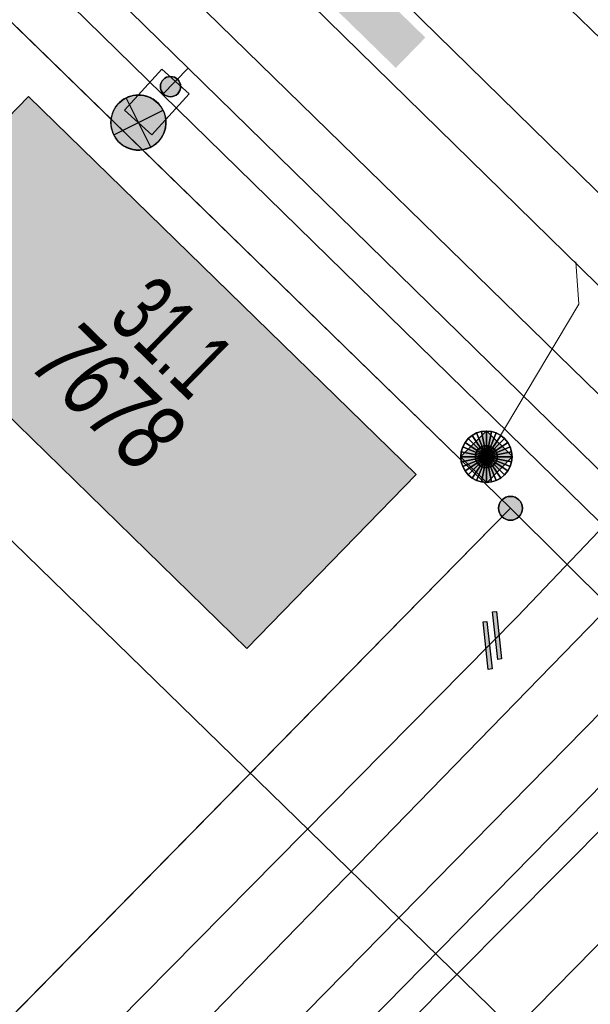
# Model space of a CAD drawing. Header units: metres. Extents: x 2695560 to 2696939, y 1260491 to 1262050.
# Tile 270 of 656: x 2695805.76 to 2695813.53, y 1260949.32 to 1260962.72. Entities that reach past the tile are written whole.
import ezdxf

# ---------------------------------------------------------------- set-up
doc = ezdxf.new("R2010")
doc.units = ezdxf.units.M
doc.linetypes.add('AUSGEZOGEN', pattern=[0])
for name, color, linetype in [('XR$1$AV_Gebäudeflächen (BB)', 7, 'AUSGEZOGEN'), ('XR$1$AV_Grenzpunkte', 7, 'AUSGEZOGEN'), ('XR$1$AV_Haus-Nr.', 7, 'AUSGEZOGEN'), ('XR$1$AV_Linien (BB)', 7, 'AUSGEZOGEN'), ('XR$1$AV_Versicherung-Nr.', 7, 'AUSGEZOGEN'), ('XR$1$AW_LK_Einlaufschacht alt', 24, 'AUSGEZOGEN'), ('XR$1$EW_LK_Knoten', 1, 'AUSGEZOGEN'), ('XR$1$Liegenschaftsgrenzen', 7, 'AUSGEZOGEN'), ('XR$1$PFAV', 255, 'AUSGEZOGEN'), ('XR$1$PFAW', 255, 'AUSGEZOGEN'), ('XR$1$PFEW', 255, 'AUSGEZOGEN'), ('XR$1$RAEW', 8, 'AUSGEZOGEN'), ('XR$1$RP_Abstandslinie', 7, 'AUSGEZOGEN'), ('XR$1$WA_LK_Rohrleitungsteil', 171, 'AUSGEZOGEN')]:
    doc.layers.add(name, color=color, linetype=linetype)
for name, color, linetype, lineweight in [('XR$2$ABW-Linie-R-genau', 4, 'AUSGEZOGEN', 18), ('XR$2$ABW-LinieFlaeche-R-genau', 4, 'AUSGEZOGEN', 18), ('XR$2$ABW-Punkt', 6, 'AUSGEZOGEN', 18), ('XR$2$ELE-Flaeche-oberirdisch', 1, 'AUSGEZOGEN', 18), ('XR$2$ELE-LinieFlaeche-genau', 1, 'AUSGEZOGEN', 18), ('XR$2$GAS-Linie-genau', 12, 'AUSGEZOGEN', 18), ('XR$2$KOM-Linie-U-genau', 91, 'AUSGEZOGEN', 18), ('XR$2$WAS-Linie-genau', 5, 'AUSGEZOGEN', 18)]:
    doc.layers.add(name, color=color, linetype=linetype, lineweight=lineweight)
doc.styles.add('ARIAL', font='arial.ttf')

# ---------------------------------------------------------------- blocks, each defined once
blk = doc.blocks.new('BAV15')
at = {"layer": 'XR$1$PFAV', "transparency": 33554687}
blk.add_hatch(color=7, dxfattribs=at).paths.add_polyline_path([(0.5, 0), (0.49, 0.101), (0.459, 0.197), (0.41, 0.286), (0.344, 0.362), (0.264, 0.424), (0.174, 0.469), (0.076, 0.494), (-0.025, 0.499), (-0.125, 0.484), (-0.22, 0.449), (-0.306, 0.395), (-0.379, 0.326), (-0.437, 0.243), (-0.477, 0.15), (-0.497, 0.051), (-0.497, -0.051), (-0.477, -0.15), (-0.437, -0.243), (-0.379, -0.326), (-0.306, -0.395), (-0.22, -0.449), (-0.125, -0.484), (-0.025, -0.499), (0.076, -0.494), (0.174, -0.469), (0.264, -0.424), (0.344, -0.362), (0.41, -0.286), (0.459, -0.197), (0.49, -0.101)])
at = {"color": 7, "transparency": 33554687}
for start, end in [(90, 270), (270, 90)]:
    blk.add_arc((0, 0), 0.5, start, end, dxfattribs=at)
at = {"layer": 'XR$1$PFAV', "transparency": 33554687}
blk.add_circle((0, 0), 0.5, dxfattribs=at)
blk = doc.blocks.new('BAW2089')
at = {"layer": 'XR$1$PFAW', "transparency": 33554687}
blk.add_hatch(color=7, dxfattribs=at).paths.add_polyline_path([(-0.5, 0.5), (-0.5, -0.5), (0.5, -0.5), (0.5, 0.5)])
at = {"transparency": 33554687}
blk.add_lwpolyline([(-0.5, 0.5), (0.5, 0.5), (0.5, -0.5), (-0.5, -0.5), (-0.5, 0.5)], close=True, dxfattribs=at)
at = {"layer": 'XR$1$PFAW', "transparency": 33554687}
blk.add_lwpolyline([(-0.5, 0.5), (0.5, 0.5), (0.5, -0.5), (-0.5, -0.5), (-0.5, 0.5)], close=True, dxfattribs=at)
blk = doc.blocks.new('BWA2013')
at = {"true_color": 0x000000, "transparency": 33554687}
blk.add_hatch(color=18, dxfattribs=at).paths.add_polyline_path([(-0.291, -0.409), (0.352, 0.357), (0.291, 0.409), (-0.352, -0.357)])
at = {"transparency": 33554687}
blk.add_lwpolyline([(-0.291, -0.409), (-0.352, -0.357), (0.291, 0.409), (0.352, 0.357), (-0.291, -0.409)], close=True, dxfattribs=at)
blk = doc.blocks.new('BEWLP2549_S')
at = {"layer": 'XR$1$PFEW', "transparency": 33554687}
blk.add_hatch(color=7, dxfattribs=at).paths.add_polyline_path([(0.5, 0), (0.49, 0.101), (0.459, 0.197), (0.41, 0.286), (0.344, 0.362), (0.264, 0.424), (0.174, 0.469), (0.076, 0.494), (-0.025, 0.499), (-0.125, 0.484), (-0.22, 0.449), (-0.306, 0.395), (-0.379, 0.326), (-0.437, 0.243), (-0.477, 0.15), (-0.497, 0.051), (-0.497, -0.051), (-0.477, -0.15), (-0.437, -0.243), (-0.379, -0.326), (-0.306, -0.395), (-0.22, -0.449), (-0.125, -0.484), (-0.025, -0.499), (0.076, -0.494), (0.174, -0.469), (0.264, -0.424), (0.344, -0.362), (0.41, -0.286), (0.459, -0.197), (0.49, -0.101)])
at = {"color": 1, "transparency": 33554687}
for p, q in [((0.354, -0.354), (-0.354, 0.354)), ((-0.354, -0.354), (0.354, 0.354))]:
    blk.add_line(p, q, dxfattribs=at)
for start, end in [(91.3809, 268.6191), (268.6191, 91.3809)]:
    blk.add_arc((0, 0), 0.5, start, end, dxfattribs=at)
at = {"layer": 'XR$1$PFEW', "transparency": 33554687}
blk.add_circle((0, 0), 0.5, dxfattribs=at)
blk = doc.blocks.new('BEW957')
at = {"layer": 'XR$1$RAEW', "transparency": 33554687}
blk.add_hatch(color=1, dxfattribs=at).paths.add_polyline_path([(-0.5, 0), (-0.497, -0.051), (-0.49, -0.101), (-0.477, -0.15), (-0.459, -0.197), (-0.437, -0.243), (-0.41, -0.286), (-0.379, -0.326), (-0.344, -0.362), (-0.306, -0.395), (-0.264, -0.424), (-0.22, -0.449), (-0.174, -0.469), (-0.125, -0.484), (-0.076, -0.494), (-0.025, -0.499), (0.025, -0.499), (0.076, -0.494), (0.125, -0.484), (0.174, -0.469), (0.22, -0.449), (0.264, -0.424), (0.306, -0.395), (0.344, -0.362), (0.379, -0.326), (0.41, -0.286), (0.437, -0.243), (0.459, -0.197), (0.477, -0.15), (0.49, -0.101), (0.497, -0.051), (0.5, 0), (0.497, 0.051), (0.49, 0.101), (0.477, 0.15), (0.459, 0.197), (0.437, 0.243), (0.41, 0.286), (0.379, 0.326), (0.344, 0.362), (0.306, 0.395), (0.264, 0.424), (0.22, 0.449), (0.174, 0.469), (0.125, 0.484), (0.076, 0.494), (0.025, 0.499), (-0.025, 0.499), (-0.076, 0.494), (-0.125, 0.484), (-0.174, 0.469), (-0.22, 0.449), (-0.264, 0.424), (-0.306, 0.395), (-0.344, 0.362), (-0.379, 0.326), (-0.41, 0.286), (-0.437, 0.243), (-0.459, 0.197), (-0.477, 0.15), (-0.49, 0.101), (-0.497, 0.051)])
at = {"color": 1, "transparency": 33554687}
for start, end in [(90, 180), (0, 90), (180, 270), (270, 0)]:
    blk.add_arc((0, 0), 0.5, start, end, dxfattribs=at)
at = {"layer": 'XR$1$RAEW', "color": 1, "transparency": 33554687}
blk.add_circle((0, 0), 0.5, dxfattribs=at)
blk = doc.blocks.new('ABW-SCHLAMMSAMMLER_RUND')
at = {"layer": 'XR$2$ABW-Punkt', "linetype": 'AUSGEZOGEN', "lineweight": 13, "transparency": 33554687}
for p, q in [((-70, 75, 2500), (70, 75, 2500)), ((-70, -75, 2500), (70, -75, 2500))]:
    blk.add_line(p, q, dxfattribs=at)
blk.add_polyline3d([(90, 0, 2500), (0, 0, 2500), (-90, 0, 2500)], dxfattribs=at)
at = {"layer": 'XR$2$ABW-Punkt', "linetype": 'AUSGEZOGEN', "lineweight": 25, "transparency": 33554687}
for points in [[(-57, 139, 2500), (0, 0, 2500), (-83, 125, 2500)], [(-57, 139), (0, 0), (-83, 125)], [(-57, 139, 2500), (-57, 139), (-83, 125), (-83, 125, 2500)], [(-29, 147, 2500), (0, 0, 2500), (-57, 139, 2500)], [(-29, 147), (0, 0), (-57, 139)], [(-29, 147, 2500), (-29, 147), (-57, 139), (-57, 139, 2500)], [(0, 150, 2500), (0, 0, 2500), (-29, 147, 2500)], [(0, 150), (0, 0), (-29, 147)], [(0, 150, 2500), (0, 150), (-29, 147), (-29, 147, 2500)], [(29, 147, 2500), (0, 0, 2500), (0, 150, 2500)], [(29, 147), (0, 0), (0, 150)], [(29, 147, 2500), (29, 147), (0, 150), (0, 150, 2500)], [(57, 139, 2500), (0, 0, 2500), (29, 147, 2500)], [(57, 139), (0, 0), (29, 147)], [(83, 125, 2500), (0, 0, 2500), (57, 139, 2500)], [(83, 125), (0, 0), (57, 139)], [(57, 139, 2500), (57, 139), (29, 147), (29, 147, 2500)], [(83, 125, 2500), (83, 125), (57, 139), (57, 139, 2500)], [(-147, 29, 2500), (0, 0, 2500), (-150, 0, 2500)], [(-147, 29), (0, 0), (-150, 0)], [(-147, 29, 2500), (-147, 29), (-150, 0), (-150, 0, 2500)], [(-150, 0, 2500), (0, 0, 2500), (-147, -29, 2500)], [(-150, 0), (0, 0), (-147, -29)], [(-139, 57, 2500), (0, 0, 2500), (-147, 29, 2500)], [(-139, 57), (0, 0), (-147, 29)], [(-139, 57, 2500), (-139, 57), (-147, 29), (-147, 29, 2500)], [(-147, -29, 2500), (0, 0, 2500), (-139, -57, 2500)], [(-147, -29), (0, 0), (-139, -57)], [(-125, 83, 2500), (0, 0, 2500), (-139, 57, 2500)], [(-125, 83), (0, 0), (-139, 57)], [(-125, 83, 2500), (-125, 83), (-139, 57), (-139, 57, 2500)], [(-139, -57, 2500), (0, 0, 2500), (-125, -83, 2500)], [(-139, -57), (0, 0), (-125, -83)], [(-106, 106, 2500), (0, 0, 2500), (-125, 83, 2500)], [(-106, 106), (0, 0), (-125, 83)], [(-106, 106, 2500), (-106, 106), (-125, 83), (-125, 83, 2500)], [(-125, -83, 2500), (0, 0, 2500), (-106, -106, 2500)], [(-125, -83), (0, 0), (-106, -106)], [(-83, 125, 2500), (0, 0, 2500), (-106, 106, 2500)], [(-83, 125), (0, 0), (-106, 106)], [(-83, 125, 2500), (-83, 125), (-106, 106), (-106, 106, 2500)], [(-106, -106, 2500), (0, 0, 2500), (-83, -125, 2500)], [(-106, -106), (0, 0), (-83, -125)], [(-83, -125, 2500), (0, 0, 2500), (-57, -139, 2500)], [(-83, -125), (0, 0), (-57, -139)], [(-57, -139, 2500), (0, 0, 2500), (-29, -147, 2500)], [(-57, -139), (0, 0), (-29, -147)], [(-29, -147, 2500), (0, 0, 2500), (0, -150, 2500)], [(-29, -147), (0, 0), (0, -150)], [(106, 106, 2500), (0, 0, 2500), (83, 125, 2500)], [(106, 106), (0, 0), (83, 125)], [(125, 83, 2500), (0, 0, 2500), (106, 106, 2500)], [(125, 83), (0, 0), (106, 106)], [(139, 57, 2500), (0, 0, 2500), (125, 83, 2500)], [(139, 57), (0, 0), (125, 83)], [(147, 29, 2500), (0, 0, 2500), (139, 57, 2500)], [(147, 29), (0, 0), (139, 57)], [(150, 0, 2500), (0, 0, 2500), (147, 29, 2500)], [(150, 0), (0, 0), (147, 29)], [(0, -150, 2500), (0, 0, 2500), (29, -147, 2500)], [(29, -147, 2500), (0, 0, 2500), (57, -139, 2500)], [(57, -139, 2500), (0, 0, 2500), (83, -125, 2500)], [(83, -125, 2500), (0, 0, 2500), (106, -106, 2500)], [(106, -106, 2500), (0, 0, 2500), (125, -83, 2500)], [(125, -83, 2500), (0, 0, 2500), (139, -57, 2500)], [(139, -57, 2500), (0, 0, 2500), (147, -29, 2500)], [(147, -29, 2500), (0, 0, 2500), (150, 0, 2500)], [(0, -150), (0, 0), (29, -147)], [(29, -147), (0, 0), (57, -139)], [(57, -139), (0, 0), (83, -125)], [(83, -125), (0, 0), (106, -106)], [(106, -106), (0, 0), (125, -83)], [(125, -83), (0, 0), (139, -57)], [(139, -57), (0, 0), (147, -29)], [(147, -29), (0, 0), (150, 0)], [(106, 106, 2500), (106, 106), (83, 125), (83, 125, 2500)], [(125, 83, 2500), (125, 83), (106, 106), (106, 106, 2500)], [(139, 57, 2500), (139, 57), (125, 83), (125, 83, 2500)], [(147, 29, 2500), (147, 29), (139, 57), (139, 57, 2500)], [(150, 0, 2500), (150, 0), (147, 29), (147, 29, 2500)], [(-150, 0, 2500), (-150, 0), (-147, -29), (-147, -29, 2500)], [(-147, -29, 2500), (-147, -29), (-139, -57), (-139, -57, 2500)], [(-139, -57, 2500), (-139, -57), (-125, -83), (-125, -83, 2500)], [(-125, -83, 2500), (-125, -83), (-106, -106), (-106, -106, 2500)], [(-106, -106, 2500), (-106, -106), (-83, -125), (-83, -125, 2500)], [(-83, -125, 2500), (-83, -125), (-57, -139), (-57, -139, 2500)], [(57, -139, 2500), (57, -139), (83, -125), (83, -125, 2500)], [(83, -125, 2500), (83, -125), (106, -106), (106, -106, 2500)], [(106, -106, 2500), (106, -106), (125, -83), (125, -83, 2500)], [(125, -83, 2500), (125, -83), (139, -57), (139, -57, 2500)], [(139, -57, 2500), (139, -57), (147, -29), (147, -29, 2500)], [(147, -29, 2500), (147, -29), (150, 0), (150, 0, 2500)], [(-57, -139, 2500), (-57, -139), (-29, -147), (-29, -147, 2500)], [(-29, -147, 2500), (-29, -147), (0, -150), (0, -150, 2500)], [(0, -150, 2500), (0, -150), (29, -147), (29, -147, 2500)], [(29, -147, 2500), (29, -147), (57, -139), (57, -139, 2500)]]:
    blk.add_3dface(points, dxfattribs=at)
blk = doc.blocks.new('ABW-DECKEL')
at = {"layer": 'XR$2$ABW-Punkt', "linetype": 'AUSGEZOGEN', "lineweight": 25, "transparency": 33554687}
for points in [[(-194, 291, 2500), (0, 0, 2500), (-247, 247, 2500)], [(-194, 291), (0, 0), (-247, 247)], [(-194, 291, 2500), (-194, 291), (-247, 247), (-247, 247, 2500)], [(-134, 323, 2500), (0, 0, 2500), (-194, 291, 2500)], [(-134, 323), (0, 0), (-194, 291)], [(-134, 323, 2500), (-134, 323), (-194, 291), (-194, 291, 2500)], [(-68, 343, 2500), (0, 0, 2500), (-134, 323, 2500)], [(-68, 343), (0, 0), (-134, 323)], [(-68, 343, 2500), (-68, 343), (-134, 323), (-134, 323, 2500)], [(0, 350, 2500), (0, 0, 2500), (-68, 343, 2500)], [(0, 350), (0, 0), (-68, 343)], [(0, 350, 2500), (0, 350), (-68, 343), (-68, 343, 2500)], [(68, 343, 2500), (0, 0, 2500), (0, 350, 2500)], [(68, 343), (0, 0), (0, 350)], [(68, 343, 2500), (68, 343), (0, 350), (0, 350, 2500)], [(134, 323, 2500), (0, 0, 2500), (68, 343, 2500)], [(134, 323), (0, 0), (68, 343)], [(194, 291, 2500), (0, 0, 2500), (134, 323, 2500)], [(194, 291), (0, 0), (134, 323)], [(247, 247, 2500), (0, 0, 2500), (194, 291, 2500)], [(247, 247), (0, 0), (194, 291)], [(134, 323, 2500), (134, 323), (68, 343), (68, 343, 2500)], [(194, 291, 2500), (194, 291), (134, 323), (134, 323, 2500)], [(247, 247, 2500), (247, 247), (194, 291), (194, 291, 2500)], [(-291, 194, 2500), (0, 0, 2500), (-323, 134, 2500)], [(-291, 194), (0, 0), (-323, 134)], [(-291, 194, 2500), (-291, 194), (-323, 134), (-323, 134, 2500)], [(-247, 247, 2500), (0, 0, 2500), (-291, 194, 2500)], [(-247, 247), (0, 0), (-291, 194)], [(-247, 247, 2500), (-247, 247), (-291, 194), (-291, 194, 2500)], [(291, 194, 2500), (0, 0, 2500), (247, 247, 2500)], [(291, 194), (0, 0), (247, 247)], [(323, 134, 2500), (0, 0, 2500), (291, 194, 2500)], [(323, 134), (0, 0), (291, 194)], [(291, 194, 2500), (291, 194), (247, 247), (247, 247, 2500)], [(323, 134, 2500), (323, 134), (291, 194), (291, 194, 2500)], [(-343, 68, 2500), (0, 0, 2500), (-350, 0, 2500)], [(-343, 68), (0, 0), (-350, 0)], [(-343, 68, 2500), (-343, 68), (-350, 0), (-350, 0, 2500)], [(-350, 0, 2500), (0, 0, 2500), (-343, -68, 2500)], [(-350, 0), (0, 0), (-343, -68)], [(-323, 134, 2500), (0, 0, 2500), (-343, 68, 2500)], [(-323, 134), (0, 0), (-343, 68)], [(-323, 134, 2500), (-323, 134), (-343, 68), (-343, 68, 2500)], [(-343, -68, 2500), (0, 0, 2500), (-323, -134, 2500)], [(-343, -68), (0, 0), (-323, -134)], [(-323, -134, 2500), (0, 0, 2500), (-291, -194, 2500)], [(-323, -134), (0, 0), (-291, -194)], [(-291, -194, 2500), (0, 0, 2500), (-247, -247, 2500)], [(-291, -194), (0, 0), (-247, -247)], [(-247, -247, 2500), (0, 0, 2500), (-194, -291, 2500)], [(-247, -247), (0, 0), (-194, -291)], [(-194, -291, 2500), (0, 0, 2500), (-134, -323, 2500)], [(-194, -291), (0, 0), (-134, -323)], [(-134, -323, 2500), (0, 0, 2500), (-68, -343, 2500)], [(-134, -323), (0, 0), (-68, -343)], [(-68, -343, 2500), (0, 0, 2500), (0, -350, 2500)], [(-68, -343), (0, 0), (0, -350)], [(343, 68, 2500), (0, 0, 2500), (323, 134, 2500)], [(343, 68), (0, 0), (323, 134)], [(350, 0, 2500), (0, 0, 2500), (343, 68, 2500)], [(350, 0), (0, 0), (343, 68)], [(0, -350, 2500), (0, 0, 2500), (68, -343, 2500)], [(68, -343, 2500), (0, 0, 2500), (134, -323, 2500)], [(134, -323, 2500), (0, 0, 2500), (194, -291, 2500)], [(194, -291, 2500), (0, 0, 2500), (247, -247, 2500)], [(247, -247, 2500), (0, 0, 2500), (291, -194, 2500)], [(291, -194, 2500), (0, 0, 2500), (323, -134, 2500)], [(323, -134, 2500), (0, 0, 2500), (343, -68, 2500)], [(343, -68, 2500), (0, 0, 2500), (350, 0, 2500)], [(0, -350), (0, 0), (68, -343)], [(68, -343), (0, 0), (134, -323)], [(134, -323), (0, 0), (194, -291)], [(194, -291), (0, 0), (247, -247)], [(247, -247), (0, 0), (291, -194)], [(291, -194), (0, 0), (323, -134)], [(323, -134), (0, 0), (343, -68)], [(343, -68), (0, 0), (350, 0)], [(343, 68, 2500), (343, 68), (323, 134), (323, 134, 2500)], [(350, 0, 2500), (350, 0), (343, 68), (343, 68, 2500)], [(-350, 0, 2500), (-350, 0), (-343, -68), (-343, -68, 2500)], [(-343, -68, 2500), (-343, -68), (-323, -134), (-323, -134, 2500)], [(-323, -134, 2500), (-323, -134), (-291, -194), (-291, -194, 2500)], [(291, -194, 2500), (291, -194), (323, -134), (323, -134, 2500)], [(323, -134, 2500), (323, -134), (343, -68), (343, -68, 2500)], [(343, -68, 2500), (343, -68), (350, 0), (350, 0, 2500)], [(-291, -194, 2500), (-291, -194), (-247, -247), (-247, -247, 2500)], [(-247, -247, 2500), (-247, -247), (-194, -291), (-194, -291, 2500)], [(194, -291, 2500), (194, -291), (247, -247), (247, -247, 2500)], [(247, -247, 2500), (247, -247), (291, -194), (291, -194, 2500)], [(-194, -291, 2500), (-194, -291), (-134, -323), (-134, -323, 2500)], [(-134, -323, 2500), (-134, -323), (-68, -343), (-68, -343, 2500)], [(-68, -343, 2500), (-68, -343), (0, -350), (0, -350, 2500)], [(0, -350, 2500), (0, -350), (68, -343), (68, -343, 2500)], [(68, -343, 2500), (68, -343), (134, -323), (134, -323, 2500)], [(134, -323, 2500), (134, -323), (194, -291), (194, -291, 2500)]]:
    blk.add_3dface(points, dxfattribs=at)

msp = doc.modelspace()

# ---------------------------------------------------------------- hatches: boundary and pattern name
at = {"transparency": 33554687}
msp.add_hatch(color=7, dxfattribs=at).paths.add_polyline_path([(2695808.06, 1260965.622), (2695807.658, 1260965.209), (2695810.88, 1260962.064), (2695811.282, 1260962.477)])
at = {"layer": 'XR$1$AV_Gebäudeflächen (BB)', "true_color": 0xd2d2d2, "transparency": 33554687}
msp.add_hatch(color=254, dxfattribs=at).paths.add_polyline_path([(2695808.855, 1260954.163), (2695811.156, 1260956.529), (2695805.884, 1260961.673), (2695803.583, 1260959.307)])

# ---------------------------------------------------------------- linework, layer by layer
at = {"layer": 'XR$1$AV_Linien (BB)', "color": 7, "linetype": 'AUSGEZOGEN', "transparency": 33554687}
msp.add_line((2695801.66, 1260937.93), (2695813.95, 1260950.46), dxfattribs=at)
for points in [[(2695776.44, 1260991.14), (2695784.181, 1260983.599), (2695793.819, 1260974.21), (2695812.44, 1260956.07)], [(2695812.44, 1260956.07), (2695798.03, 1260941.39), (2695786.85, 1260929.99), (2695786.156, 1260929.282)]]:
    msp.add_lwpolyline(points, dxfattribs=at)
msp.add_lwpolyline([(2695808.855, 1260954.163), (2695811.156, 1260956.529), (2695805.884, 1260961.673), (2695803.583, 1260959.307), (2695808.855, 1260954.163)], close=True, dxfattribs=at)
at = {"layer": 'XR$1$Liegenschaftsgrenzen', "color": 7, "linetype": 'AUSGEZOGEN', "transparency": 33554687}
for p, q in [((2695793.819, 1260974.21), (2695812.44, 1260956.07)), ((2695812.44, 1260956.07), (2695798.03, 1260941.39)), ((2695812.44, 1260956.07), (2695816, 1260952.53)), ((2695813.95, 1260950.46), (2695801.66, 1260937.93))]:
    msp.add_line(p, q, dxfattribs=at)
at = {"layer": 'XR$1$RP_Abstandslinie', "color": 7, "linetype": 'AUSGEZOGEN', "transparency": 33554687}
msp.add_lwpolyline([(2695856.7, 1260860.13), (2695857.75, 1260859.23), (2695879.05, 1260884.09), (2695849.73, 1260912.66), (2695820.73, 1260940.94), (2695782.41, 1260978.28), (2695744.56, 1261015.18)], dxfattribs=at)
at = {"layer": 'XR$2$ABW-Linie-R-genau', "linetype": 'AUSGEZOGEN', "transparency": 33554687}
msp.add_line((2695799.145, 1260939.686), (2695815.877, 1260956.887), dxfattribs=at)
msp.add_lwpolyline([(2695812.232, 1260956.938), (2695813.371, 1260958.849), (2695813.327, 1260959.426)], dxfattribs=at)
at = {"layer": 'XR$2$ABW-LinieFlaeche-R-genau', "linetype": 'AUSGEZOGEN', "transparency": 33554687}
msp.add_lwpolyline([(2695825.695, 1260947.294), (2695791.611, 1260980.673), (2695792.241, 1260981.317), (2695826.325, 1260947.938), (2695825.695, 1260947.294)], close=True, dxfattribs=at)
at = {"layer": 'XR$2$ELE-Flaeche-oberirdisch', "transparency": 33554687}
msp.add_lwpolyline([(2695814.708, 1260954.353), (2695799.086, 1260938.447), (2695799.586, 1260937.957), (2695815.208, 1260953.863), (2695814.708, 1260954.353)], close=True, dxfattribs=at)
at = {"layer": 'XR$2$ELE-LinieFlaeche-genau', "linetype": 'AUSGEZOGEN', "transparency": 33554687}
for points in [[(2695807.706, 1260961.7), (2695802.775, 1260966.522), (2695803.125, 1260966.88), (2695808.056, 1260962.058), (2695807.706, 1260961.7)], [(2695807.19, 1260961.488), (2695807.695, 1260962.047), (2695808.067, 1260961.711), (2695807.562, 1260961.152), (2695807.19, 1260961.488)], [(2695814.676, 1260954.884), (2695807.706, 1260961.7), (2695808.056, 1260962.058), (2695815.026, 1260955.242), (2695814.676, 1260954.884)]]:
    msp.add_lwpolyline(points, close=True, dxfattribs=at)
at = {"layer": 'XR$2$GAS-Linie-genau', "linetype": 'AUSGEZOGEN', "transparency": 33554687}
msp.add_line((2695814.336, 1260952.369), (2695799.9, 1260937.847), dxfattribs=at)
at = {"layer": 'XR$2$KOM-Linie-U-genau', "linetype": 'AUSGEZOGEN', "transparency": 33554687}
msp.add_line((2695801.44, 1260969.532), (2695829.571, 1260942.059), dxfattribs=at)
at = {"layer": 'XR$2$WAS-Linie-genau', "linetype": 'AUSGEZOGEN', "transparency": 33554687}
for p, q in [((2695811.35, 1260964.732), (2695816.949, 1260959.24)), ((2695812.537, 1260954.597), (2695816.82, 1260959.104))]:
    msp.add_line(p, q, dxfattribs=at)
msp.add_lwpolyline([(2695812.537, 1260954.597), (2695801.274, 1260943.195), (2695796.816, 1260938.427)], dxfattribs=at)

# ---------------------------------------------------------------- block references
at = {"layer": 'XR$1$AV_Grenzpunkte', "color": 7, "linetype": 'AUSGEZOGEN', "lineweight": -3, "transparency": 33554687, "xscale": 0.3249999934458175, "yscale": 0.3249999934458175}
msp.add_blockref('BAV15', (2695812.44, 1260956.07), dxfattribs=at)
at = {"layer": 'XR$1$AW_LK_Einlaufschacht alt', "color": 24, "linetype": 'AUSGEZOGEN', "lineweight": -3, "transparency": 33554687, "xscale": 0.5000000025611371, "yscale": 0.5000000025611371, "rotation": 315.1984741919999}
msp.add_blockref('BAW2089', (2695812.115, 1260956.772), dxfattribs=at)
at = {"layer": 'XR$1$EW_LK_Knoten', "color": 1, "linetype": 'AUSGEZOGEN', "lineweight": -3, "transparency": 33554687, "xscale": 0.2749999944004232, "yscale": 0.2749999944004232}
msp.add_blockref('BEW957', (2695807.815, 1260961.809), dxfattribs=at)
at = {"layer": 'XR$1$EW_LK_Knoten', "color": 1, "linetype": 'AUSGEZOGEN', "lineweight": -3, "transparency": 33554687, "xscale": 0.7499999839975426, "yscale": 0.749999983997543, "rotation": 341.4465}
msp.add_blockref('BEWLP2549_S', (2695807.378, 1260961.32), dxfattribs=at)
at = {"layer": 'XR$1$WA_LK_Rohrleitungsteil', "color": 171, "linetype": 'AUSGEZOGEN', "lineweight": -3, "transparency": 33554687, "rotation": 46.237180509}
for p, xscale, yscale in [((2695812.258, 1260954.34), 0.6499999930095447, 0.6499999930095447), ((2695812.128, 1260954.204), 0.6499999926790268, 0.6499999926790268)]:
    msp.add_blockref('BWA2013', p, dxfattribs=dict(at, xscale=xscale, yscale=yscale))
at = {"layer": 'XR$2$ABW-Punkt', "color": 6, "linetype": 'AUSGEZOGEN', "lineweight": 18, "transparency": 33554687, "xscale": 0.001, "yscale": 0.001, "zscale": 0.001, "rotation": 360}
for name in ['ABW-DECKEL', 'ABW-SCHLAMMSAMMLER_RUND']:
    msp.add_blockref(name, (2695812.113, 1260956.772), dxfattribs=at)

# ---------------------------------------------------------------- texts
at = {"layer": 'XR$1$AV_Haus-Nr.', "color": 7, "transparency": 33554687, "insert": (2695808.165, 1260958.736), "char_height": 0.92968, "width": 1.96781, "attachment_point": 2, "rotation": 315.7038, "style": 'ARIAL'}
msp.add_mtext('\\W0.63;31.1', dxfattribs=at)
at = {"layer": 'XR$1$AV_Versicherung-Nr.', "color": 7, "transparency": 33554687, "insert": (2695806.969, 1260957.595), "char_height": 0.96842, "width": 2.46457, "attachment_point": 5, "rotation": 315.7038, "style": 'ARIAL'}
msp.add_mtext('\\A1;{\\fArial|i1|b0;\\H0.968418;\\W0.700000;\\C7;7678}\\P', dxfattribs=at)

doc.saveas('drawing.dxf')
